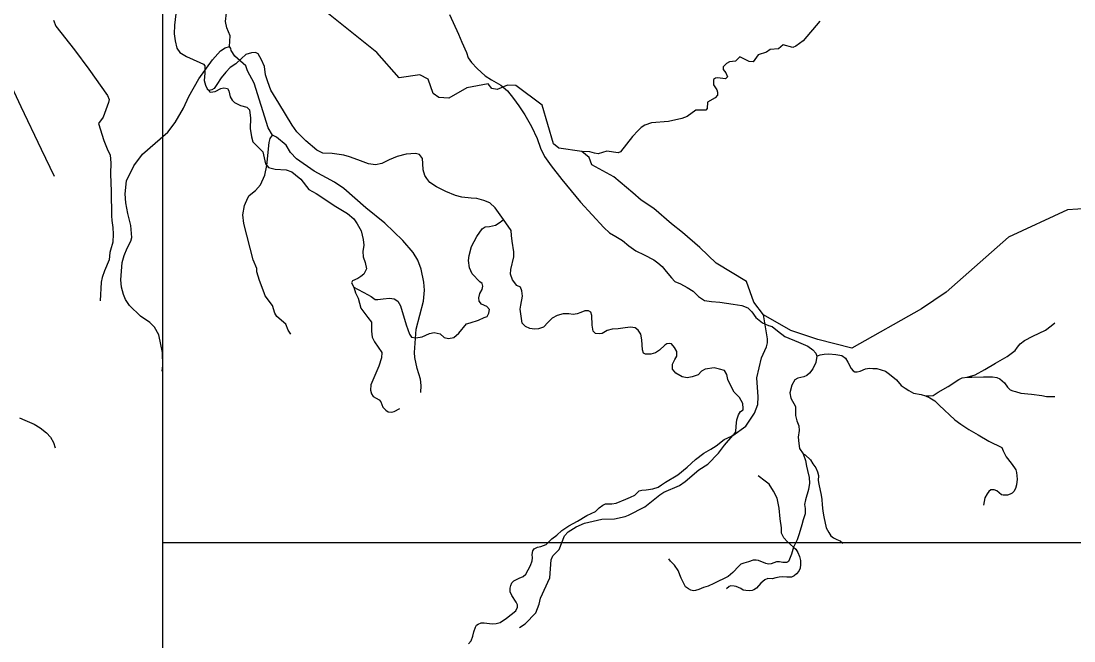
# Model space of a CAD drawing. Extents: x 1159738 to 1321356, y 736314 to 882035.
# Drawn here: x 1260699 to 1270178, y 828411 to 833995 of the extents above; entities that cross this region are included whole.
import ezdxf

# ---------------------------------------------------------------- set-up
doc = ezdxf.new("R2010")
doc.units = 0
for name, color, linetype in [('Exist Hydrographic Misc Water Feature', 7, 'Continuous'), ('Exist Road Non-System Type 51', 7, 'Continuous'), ('Map Preparation Inset Cut Line', 7, 'Continuous')]:
    doc.layers.add(name, color=color, linetype=linetype)

msp = doc.modelspace()

# ---------------------------------------------------------------- linework, layer by layer
at = {"layer": 'Exist Hydrographic Misc Water Feature'}
for points in [[(1262576.3, 833765.1), (1262582.7, 833861), (1262552.4, 833933.8), (1262539.8, 833989.9), (1262549.9, 834070.1), (1262571.2, 834125.5), (1262624.9, 834192.5), (1262669.4, 834295), (1262743.9, 834399.4), (1262761.4, 834454.8), (1262754.6, 834507.5)], [(1270305.6, 832307.7), (1270121.5, 832295), (1269589.5, 832049.6), (1269027.6, 831552), (1268806.5, 831402.2), (1268180.1, 831048.5), (1267872.1, 831126.9), (1267628.5, 831208.2), (1267382.2, 831349.5), (1267295.3, 831463.2), (1267230.9, 831648.1), (1266956.9, 831815.3), (1266810.9, 831956.3), (1266654.1, 832090.8), (1266556.1, 832169.3), (1266396.9, 832305.6), (1266282.1, 832381.3), (1266205.5, 832449), (1266034.5, 832593.6), (1265836.4, 832699.3), (1265813.5, 832765.4), (1265747.4, 832819.3), (1265540.4, 832849.7), (1265491.4, 832890.1), (1265391.5, 833236.7), (1265153.4, 833415.5), (1265078.5, 833417), (1264986.4, 833379.5), (1264936.5, 833387.1), (1264904.5, 833430.3), (1264711.4, 833394.9), (1264550.5, 833299.6), (1264459.4, 833308), (1264409.5, 833341.8), (1264363.4, 833470.7), (1264289.4, 833511.6), (1264104.5, 833482.5), (1263902.4, 833713.1), (1263435.4, 834083.5)], [(1267891.5, 833995), (1267741.1, 833818.3), (1267675.9, 833770.3), (1267647.5, 833758.6), (1267560, 833780.9), (1267519.1, 833745.6), (1267442.8, 833738.1), (1267410.2, 833714.1), (1267335.7, 833692.6), (1267290.1, 833629.5), (1267254.1, 833630.3), (1267169.1, 833672.2), (1267130.2, 833635.2), (1267078, 833628.8), (1267049.6, 833613), (1267020.7, 833581.6), (1267020.2, 833557.8), (1267043.5, 833529.4), (1267058.6, 833493), (1267042, 833473.7), (1266970.3, 833483.3), (1266950.2, 833479.6), (1266934, 833467.6), (1266932.6, 833420), (1266961.7, 833375.1), (1266969.1, 833355.3), (1266968.5, 833327.4), (1266947.9, 833303.2), (1266878.9, 833265.2), (1266877.6, 833206.9), (1266865.1, 833191.6), (1266773, 833193.5), (1266695.6, 833135.9), (1266649.2, 833118.8), (1266528.4, 833090), (1266376, 833079.1), (1266315.4, 833056.5), (1266282.9, 833037.5), (1266254.3, 833010.2), (1266204.9, 832955.3), (1266095.4, 832816.4), (1266075.1, 832808.6), (1265971.6, 832823), (1265894.9, 832800.7), (1265862.9, 832803.9), (1265819.3, 832817), (1265747.4, 832819.3)], [(1261970.3, 830840.1), (1261975.5, 830891.7), (1261972.4, 831008.3), (1261940.3, 831168.9), (1261900, 831237.9), (1261857, 831278.9), (1261774.4, 831337.2), (1261676.7, 831433.6), (1261639.8, 831486.8), (1261621, 831530.7), (1261602.6, 831599.2), (1261596.3, 831663.3), (1261610, 831819.8), (1261627.6, 831883.4), (1261653.3, 831950.2), (1261686.9, 832013.6), (1261697.7, 832045.4), (1261688.3, 832153.9), (1261658.9, 832262.8), (1261643.3, 832359.1), (1261637.2, 832438.9), (1261648.1, 832555.2), (1261713.5, 832691.8), (1261792.1, 832797.7), (1262019.1, 832994.2), (1262085.3, 833080.6), (1262162.5, 833211.3), (1262209.2, 833316.2), (1262299.1, 833473.6), (1262423.3, 833646.7), (1262495.4, 833727.3), (1262536, 833754.4), (1262576.3, 833765.1)], [(1262963.1, 832968.7), (1262924.7, 833034.3), (1262798.6, 833437.3), (1262737.2, 833546.9), (1262722.2, 833591.5), (1262624.3, 833679.6), (1262591.5, 833728.7), (1262588, 833748.4), (1262576.3, 833765.1)], [(1263129.1, 831173.9), (1263104.1, 831210.5), (1263081.5, 831263.4), (1263003.1, 831334.8), (1262983.9, 831363.9), (1262961.5, 831432.4), (1262897.6, 831521.5), (1262886.3, 831546.4), (1262845, 831658.8), (1262822.8, 831735.6), (1262821.7, 831767.6), (1262787.4, 831844.6), (1262705.4, 832172.9), (1262695.2, 832249.4), (1262711.3, 832332.8), (1262741.2, 832404.4), (1262753.6, 832423.9), (1262810.7, 832468.7), (1262856.1, 832519.5), (1262892.2, 832606.6), (1262910.3, 832694), (1262933.5, 832902), (1262942.3, 832937.9), (1262963.1, 832968.7)], [(1264299.2, 830649), (1264300.7, 830712.9), (1264294, 830768.9), (1264264.4, 830865.5), (1264244.9, 830966), (1264241.9, 831010.4), (1264257, 831218.5), (1264321.3, 831472.5), (1264331.9, 831572.4), (1264325.6, 831644.7), (1264302.3, 831761.7), (1264272.4, 831841.9), (1264230, 831911.7), (1264136.6, 832017.8), (1263974.3, 832175.3), (1263803.7, 832314.1), (1263603.7, 832487.2), (1263521.1, 832543), (1263337.4, 832643.6), (1263180, 832753.4), (1263125.3, 832811.1), (1263084.8, 832875.9), (1262998.6, 832948.3), (1262963.1, 832968.7)], [(1265187.8, 828531.9), (1265236.7, 828564.5), (1265333.1, 828666), (1265363.1, 828741.7), (1265376.4, 828797.2), (1265458.9, 828979.4), (1265470.9, 829143.3), (1265487.9, 829176.6), (1265543.3, 829235.4), (1265590.4, 829358.4), (1265623.2, 829393.8), (1265696.4, 829440), (1265773.2, 829472.1), (1265928.2, 829508.4), (1266040.4, 829511), (1266136.9, 829532.9), (1266169.2, 829544.6), (1266315.2, 829618.8), (1266450, 829727.7), (1266486.5, 829750.8), (1266626.1, 829812.8), (1266679, 829847.8), (1266801.6, 829951.3), (1266883, 830004.6), (1266979.5, 830102.8), (1267033.2, 830175.6), (1267107.5, 830261.9), (1267223.6, 830346.6), (1267302.6, 830463.1), (1267332.5, 830542.1), (1267336.2, 830610.2), (1267324.3, 830782.8), (1267366.8, 830961.6), (1267409.2, 831060.9), (1267418.1, 831096.9), (1267418.9, 831132.9), (1267382.2, 831349.5)]]:
    msp.add_lwpolyline(points, dxfattribs=at)
at = {"layer": 'Exist Road Non-System Type 51'}
for points in [[(1262083.3, 834412.5), (1262108.3, 834377.9), (1262121.7, 834322.2), (1262119.8, 834245.3), (1262110.2, 834174.3), (1262092.9, 834060.9), (1262079.5, 833958.3), (1262077.6, 833879.6), (1262085.3, 833818.1), (1262102.6, 833750.9), (1262129.4, 833712.5), (1262189, 833676), (1262308, 833622.2), (1262340.6, 833606.8), (1262352.1, 833591.5), (1262352.1, 833526.1), (1262348.3, 833458.9), (1262359.8, 833416.6), (1262375.1, 833384), (1262392.5, 833370.5)], [(1264557.3, 834055.6), (1264638, 833877.8), (1264667.8, 833806), (1264709.4, 833711.1), (1264725.8, 833664.7), (1264755.7, 833622.9), (1264805, 833566.6)], [(1260990.6, 834002), (1261013, 833948.6), (1261181.3, 833735.4)], [(1261181.3, 833735.4), (1261308.2, 833560.6), (1261477, 833325.9), (1261492, 833288.5), (1261486, 833261.6), (1261438.2, 833130), (1261394.9, 833073.2), (1261445.6, 832919.7), (1261475.5, 832844.9), (1261502.4, 832788.1), (1261508.3, 832719.4), (1261505.4, 832617.7), (1261511.3, 832459.3), (1261514.3, 832241), (1261517.2, 832197.5), (1261526.2, 832134.7), (1261529.2, 832074.9), (1261526.2, 832003.1), (1261505.3, 831931.4), (1261499.3, 831910.5), (1261493.3, 831844.7), (1261451.5, 831746), (1261430.6, 831686.2), (1261421.6, 831644.4), (1261412.6, 831474)], [(1265041, 832209), (1264966.1, 832312.7), (1264918.1, 832356.9), (1264864.4, 832378), (1264803, 832397.2), (1264751.1, 832401.1), (1264666.7, 832408.8), (1264611, 832424.1), (1264522.7, 832458.7), (1264440.2, 832502.9), (1264378, 832542.2), (1264351.1, 832576.8), (1264333.8, 832603.7), (1264318.5, 832653.7), (1264316.5, 832713.2), (1264312.7, 832757.4), (1264285.8, 832793.9), (1264249.4, 832803.5), (1264164.9, 832797.7), (1264084.3, 832776.6), (1264013.3, 832743.9), (1263948, 832711.3), (1263890.4, 832699.8), (1263827.1, 832709.4), (1263731.1, 832743.9), (1263656.2, 832770.8), (1263604.4, 832786.2), (1263500.7, 832801.6), (1263416.3, 832805.4), (1263360.6, 832832.3), (1263262.7, 832914.9), (1263181.2, 832998.5), (1263139, 833058), (1263020, 833255.9), (1262949, 833373.1), (1262920.2, 833448), (1262899, 833509.5), (1262889.4, 833586.3), (1262864.5, 833645.8), (1262834, 833699), (1262810.9, 833712.5), (1262774.4, 833710.5), (1262722.6, 833693.2), (1262682.3, 833656.7), (1262632.4, 833610.6), (1262582.5, 833578), (1262542.2, 833533.8), (1262500, 833483.9), (1262461.6, 833422.4), (1262450, 833405.1), (1262436.6, 833387.8), (1262415.5, 833376.3), (1262392.5, 833370.5)], [(1264805, 833566.6), (1264876, 833503.2), (1264935.5, 833466.7), (1265019.9, 833418.7), (1265077.5, 833366.9), (1265133.2, 833297.7), (1265181.2, 833232.4), (1265234.9, 833149.8), (1265294.4, 833046.1), (1265344.3, 832938.5), (1265374.7, 832849.6), (1265413.1, 832774.7), (1265470.7, 832690.2), (1265566.7, 832567.3), (1265735.6, 832363.6), (1265946.7, 832135.1), (1265995.7, 832086.5), (1266053.2, 832055.7), (1266114.7, 832017.3), (1266172.3, 831969.3), (1266233.7, 831925.1), (1266308.5, 831890.5), (1266394.9, 831844.4), (1266433.3, 831817.6), (1266469.8, 831783), (1266506.3, 831738.8), (1266556.2, 831681.2), (1266585, 831648.5), (1266634.9, 831627.4), (1266696.3, 831596.6), (1266749.6, 831562.7), (1266799.5, 831514.7), (1266851.3, 831478.2), (1266914.7, 831468.6), (1266991.4, 831462.8), (1267051, 831455.1), (1267110.5, 831443.6), (1267189.2, 831434), (1267241, 831411), (1267279.4, 831376.4), (1267313.9, 831324.5), (1267373.4, 831276.5), (1267427.2, 831253.4), (1267461, 831242.7), (1267509, 831206.2), (1267576.2, 831154.4), (1267699, 831102.5), (1267781.6, 831067.9), (1267827.7, 831033.4), (1267854.5, 831004.5), (1267862.2, 830975.7), (1267854.5, 830918.1), (1267827.7, 830862.4), (1267798.9, 830822.1), (1267773.9, 830802.9), (1267747, 830791.3), (1267693.3, 830777.9), (1267664.5, 830762.5), (1267639.5, 830714.5), (1267620.3, 830645.3), (1267629.9, 830599.2), (1267670.3, 830524.3), (1267670.3, 830443.6), (1267683.6, 830392.6), (1267702.8, 830348.4), (1267704.7, 830308.1), (1267695.1, 830246.6), (1267700.9, 830189), (1267708.6, 830144.8), (1267739.3, 830096.8), (1267760.4, 830037.2), (1267770, 829985.4)], [(1260592.9, 833452.2), (1260695.9, 833226.5), (1260879, 832842.2), (1260995.7, 832597.4)], [(1262392.5, 833370.5), (1262393.4, 833360.4), (1262405, 833354.7), (1262445.3, 833362.3), (1262499, 833389.2), (1262525.9, 833393.1), (1262558.5, 833387.3), (1262570, 833366.2), (1262581.6, 833312.4), (1262598.8, 833281.7), (1262619.9, 833262.5), (1262675.6, 833235.6), (1262731.3, 833218.3), (1262754.3, 833195.2), (1262765.8, 833120.3), (1262762, 833028.1), (1262773.5, 832953.2), (1262785, 832907.1), (1262838.8, 832853.3), (1262875.2, 832818.7), (1262888.7, 832763), (1262900.2, 832709.2), (1262925.2, 832676.6), (1262986.6, 832661.2), (1263086.4, 832655.4), (1263136.3, 832638.2), (1263168.9, 832611.3), (1263216.9, 832570.9), (1263291.1, 832477.8), (1263356.3, 832443.2), (1263532.9, 832326), (1263636.6, 832262.7), (1263694.2, 832212.7), (1263724.9, 832168.5), (1263761.3, 832105.1), (1263780.5, 832026.4), (1263786.1, 831975.5), (1263774.6, 831919.8), (1263778.5, 831871.8), (1263795.7, 831821.8), (1263809.2, 831762.3), (1263784.2, 831716.2), (1263757.4, 831695), (1263732.4, 831675.8), (1263684.4, 831656.6), (1263674.8, 831637.4), (1263694, 831597.1), (1263711.3, 831547.1), (1263734.3, 831499.1), (1263759.3, 831408.8), (1263820.7, 831324.3), (1263855.1, 831283.5), (1263853.2, 831200.9), (1263858.9, 831149), (1263882, 831104.8), (1263947.2, 831010.7), (1263945.3, 830962.7), (1263920.4, 830885.8), (1263849.3, 830718.7), (1263845.5, 830670.7), (1263855.1, 830638), (1263870.5, 830613.1), (1263924.2, 830582.3), (1263939.4, 830564.3), (1263956.7, 830516.3), (1263981.6, 830491.3), (1264004.7, 830474), (1264037.3, 830472.1), (1264058.4, 830477.8), (1264108.3, 830504.7)], [(1263694, 831597.1), (1263728.2, 831580.4), (1263783.9, 831549.7), (1263851, 831515.1), (1263887.5, 831488.2), (1263912.5, 831488.2), (1263960.5, 831494), (1264016.1, 831497.8), (1264058.4, 831492), (1264091, 831470.9), (1264114, 831428.7), (1264165.9, 831257.7), (1264196.6, 831175.1), (1264213.8, 831146.3), (1264252.2, 831140.5), (1264309.8, 831152), (1264375.1, 831180.9), (1264419.2, 831188.5), (1264473, 831177), (1264509.4, 831144.4), (1264545.9, 831136.7), (1264593.9, 831144.4), (1264640, 831184.7), (1264709.1, 831267.3), (1264743.6, 831276.9), (1264818.5, 831301.9), (1264868.4, 831324.9), (1264895.3, 831332.6), (1264910.6, 831363.3), (1264916.4, 831396), (1264891.4, 831422.9), (1264845.4, 831445.9), (1264824.2, 831470.9), (1264820.4, 831503.6), (1264830, 831540.1), (1264849.2, 831576.6), (1264856.9, 831607.3), (1264851.1, 831630.4), (1264830, 831647.6), (1264760.9, 831718.7), (1264735.9, 831772.5), (1264726.3, 831837.8), (1264734, 831882), (1264753.2, 831964.6), (1264801.2, 832054.9), (1264850.8, 832124.8), (1264877.7, 832142.1), (1264916.1, 832145.9), (1264969.8, 832157.5), (1265012, 832184.4), (1265041, 832209)], [(1267168, 830603.3), (1267120, 830653.2), (1267089.3, 830710.8), (1267062.4, 830766.5), (1267052.8, 830812.6), (1267031.7, 830847.2), (1266987.6, 830860.7), (1266937.7, 830870.3), (1266857.1, 830860.7), (1266824.4, 830841.4), (1266793.7, 830808.8), (1266741.9, 830789.6), (1266695.8, 830781.9), (1266651.7, 830789.6), (1266594.1, 830822.2), (1266565.3, 830858.7), (1266563.4, 830904.8), (1266584.5, 830947.1), (1266603.7, 830975.9), (1266601.8, 831020.1), (1266580.6, 831054.7), (1266555.7, 831087.3), (1266538.4, 831091.2), (1266513.5, 831087.3), (1266496.2, 831075.8), (1266448.2, 831031.6), (1266411.7, 831006.6), (1266367.6, 830993.2), (1266321.5, 830993.2), (1266302.3, 831004.7), (1266294.6, 831033.5), (1266287, 831123.8), (1266279.3, 831173.8), (1266256.2, 831212.2), (1266229.4, 831233.3), (1266185.2, 831239.1), (1266137.2, 831233.3), (1266073.9, 831223.7), (1266020.1, 831219.9), (1265976, 831206.4), (1265929.5, 831182.2), (1265902.6, 831178.3), (1265871.9, 831182.2), (1265848.9, 831203.3), (1265841.2, 831255.2), (1265837.4, 831341.6), (1265827.8, 831372.3), (1265806.7, 831383.9), (1265774, 831383.9), (1265739.5, 831370.4), (1265704.9, 831357), (1265668.5, 831353.1), (1265632, 831358.9), (1265578.2, 831358.9), (1265524.5, 831343.5), (1265480.4, 831318.6), (1265445.8, 831284), (1265403.6, 831237.9), (1265357.5, 831222.5), (1265323, 831218.7), (1265278.8, 831224.4), (1265240.4, 831243.6), (1265211.6, 831274.4), (1265200.1, 831337.8), (1265192.4, 831401.2), (1265198.2, 831435.7), (1265213.5, 831518.3), (1265207.8, 831566.3), (1265194.3, 831597.1), (1265163.6, 831614.4), (1265123.3, 831664.3), (1265104.1, 831714.3), (1265109.9, 831756.5), (1265134.8, 831871.8), (1265136.8, 831917.9), (1265121.4, 832013.9), (1265113.9, 832064.9), (1265110.1, 832107.2), (1265041, 832209)], [(1269218.1, 830786.9), (1269287.6, 830809.1), (1269376.2, 830855.8), (1269473.2, 830912.1), (1269576.2, 830973.3), (1269625.1, 831008.5), (1269649, 831028.9), (1269670.6, 831057.7), (1269695.7, 831087.6), (1269732.9, 831117.6), (1269808.3, 831155.9), (1269923.3, 831211), (1269972.4, 831249.4), (1270007.1, 831278.1)], [(1267862.2, 830975.7), (1267893.6, 830987.9), (1267928.3, 830995.1), (1267972.6, 830998.7), (1268034.9, 830992.7), (1268088.8, 830983.1), (1268122.3, 830959.1), (1268143.9, 830923.2), (1268173.8, 830865.7), (1268191.8, 830845.3), (1268206.1, 830835.7), (1268227.7, 830834.5), (1268254, 830840.5), (1268300.7, 830863.3), (1268336.6, 830868.1), (1268367.8, 830865.7), (1268404.9, 830864.5), (1268442, 830853.7), (1268482.7, 830840.5), (1268518.7, 830813), (1268579.7, 830762.6), (1268623.5, 830713.8), (1268659.4, 830688.6), (1268691.8, 830668.3), (1268734.9, 830643.1), (1268803.1, 830629.9), (1268842.6, 830620.3), (1268880.9, 830601.2), (1268925.2, 830574.8), (1268964.8, 830536.5), (1269105.5, 830403), (1269159.4, 830363.5), (1269231.2, 830315.6), (1269317.4, 830267.6), (1269412, 830211.3), (1269528.2, 830155), (1269540.2, 830125), (1269568.9, 830071.1), (1269612, 830012.4), (1269644.3, 829970.5), (1269653.9, 829953.7), (1269662.3, 829929.7), (1269665.9, 829868.6), (1269662.1, 829818.8), (1269652.5, 829785.3), (1269635.8, 829756.5), (1269621.4, 829743.3), (1269603.4, 829732.5), (1269580.7, 829724.1), (1269560.3, 829723), (1269542.4, 829723), (1269525.6, 829727.7), (1269483.7, 829764.9), (1269460.9, 829772.1), (1269431, 829772.1), (1269411.8, 829758.9), (1269397.5, 829737.3), (1269375.9, 829701.4), (1269369.9, 829666.6), (1269362.7, 829635.5)], [(1268842.6, 830620.3), (1268875.7, 830620.4), (1268910.4, 830622.8), (1268957.1, 830651.5), (1269045.7, 830704.2), (1269142.7, 830767.8), (1269172.6, 830780.9), (1269218.1, 830786.9), (1269257.7, 830786.9), (1269364.2, 830789.3), (1269445.7, 830790.5), (1269485.2, 830785.7), (1269511.5, 830772.5), (1269554.6, 830735.4), (1269581, 830698.3), (1269604.4, 830674.6), (1269627.2, 830663.8), (1269651.1, 830657.8), (1269700.2, 830644.6), (1269797.2, 830635), (1269889.4, 830623), (1269932.5, 830613.4), (1269972, 830614.6), (1270005.5, 830614.6)], [(1264728.6, 828385.9), (1264751.4, 828412.8), (1264767.6, 828453.2), (1264774.3, 828492.3), (1264789.1, 828536.7), (1264799.9, 828554.2), (1264813.3, 828563.6), (1264841.6, 828574.4), (1264868.5, 828574.4), (1264939.8, 828566.3), (1264977.4, 828567.7), (1265011.1, 828578.4), (1265070.3, 828616.1), (1265153.7, 828683.4), (1265169.8, 828715.7), (1265169.8, 828735.9), (1265157.7, 828761.5), (1265117.3, 828819.4), (1265103.9, 828854.4), (1265103.9, 828886.7), (1265109, 828909.9), (1265118.4, 828935.4), (1265135.9, 828952.9), (1265183, 828975.8), (1265220.7, 828992), (1265242.2, 829013.5), (1265286.6, 829090.2), (1265300, 829133.3), (1265302.7, 829160.2), (1265301.4, 829188.5), (1265305.4, 829223.5), (1265317.5, 829242.4), (1265348.5, 829255.8), (1265378.1, 829262.6), (1265426.5, 829278.7), (1265478.9, 829332.6), (1265523.2, 829363.1), (1265568.9, 829406.2), (1265629.4, 829447.9), (1265707.4, 829491), (1265792.2, 829540.8), (1265870.2, 829577.2), (1265904.6, 829610.1), (1265935.6, 829634.3), (1265961.1, 829646.5), (1265984, 829646.5), (1266019, 829645.1), (1266058, 829653.2), (1266142.7, 829689.5), (1266187.1, 829707), (1266226.1, 829725.9), (1266246.3, 829744.7), (1266265.2, 829762.2), (1266289.4, 829770.3), (1266328.4, 829773), (1266387.6, 829781.1), (1266436, 829795.9), (1266465.6, 829816.1), (1266501.9, 829841.6), (1266611.6, 829908.4), (1266695, 829977.1), (1266771.7, 830045.7), (1266845.7, 830102.3), (1266910.2, 830138.6), (1266957.3, 830169.6), (1267028.6, 830226.1), (1267096.7, 830256.5), (1267119.6, 830275.3), (1267133.1, 830294.2), (1267138.4, 830346.7), (1267143.8, 830404.5), (1267157.3, 830449), (1267177.4, 830477.2), (1267200.3, 830492), (1267201.7, 830504.2), (1267197.6, 830549.9), (1267168, 830603.3)], [(1260685.3, 830421.2), (1260732, 830400.8), (1260815.8, 830364.9), (1260870.9, 830331.3), (1260928, 830286.4), (1260963.9, 830245.7), (1260990.2, 830198.9), (1261005.8, 830151)], [(1267739.3, 830096.8), (1267757.5, 830087.2), (1267805.4, 830042.9), (1267826.9, 830008.1), (1267853.3, 829969.8), (1267868.8, 829933.8), (1267877.2, 829900.3), (1267874.8, 829855.9), (1267882, 829823.6), (1267903.6, 829724.1), (1267909.6, 829684.6), (1267910.8, 829636.7), (1267916.7, 829580.3), (1267925.1, 829530), (1267949, 829431.4), (1267971.7, 829388.3), (1267990.9, 829359.5), (1268014.8, 829339.1), (1268044.8, 829324.8), (1268072.3, 829312.8), (1268096.3, 829291.2)], [(1267770, 829985.4), (1267780.1, 829946.5), (1267793.3, 829884.8), (1267798.1, 829832.1), (1267787.3, 829777), (1267762.2, 829683.5), (1267752.6, 829640.4), (1267758.6, 829603.2), (1267757.4, 829556.5), (1267739.4, 829502.6), (1267727.5, 829457.6), (1267704.8, 829374.9), (1267686.8, 829322.2), (1267654.5, 829257.5)], [(1267654.5, 829257.5), (1267599.7, 829305.5), (1267566.1, 829341.5), (1267553, 829363.1), (1267545.8, 829382.2), (1267544.6, 829431.4), (1267532.6, 829511.7), (1267525.4, 829608.7), (1267507.5, 829696.2), (1267474, 829761.3), (1267434.5, 829822.4), (1267399.7, 829851.2), (1267333.9, 829897.9)], [(1267654.5, 829257.5), (1267635.6, 829193.3), (1267616.4, 829146.5), (1267609.2, 829127.4), (1267600.8, 829120.2), (1267590.1, 829119), (1267556.5, 829119), (1267526.6, 829123.8), (1267500.3, 829122.6), (1267476.3, 829114.2), (1267453.6, 829105.8), (1267429.6, 829102.2), (1267403.3, 829108.2), (1267338.6, 829134.5), (1267318.2, 829139.3), (1267290.7, 829138.1), (1267247.6, 829125), (1267206.9, 829111.8), (1267180.5, 829102.2), (1267161.4, 829085.4), (1267108.7, 829026.7), (1267064.4, 828993.2), (1266936.3, 828929.6), (1266885.3, 828903.5), (1266844.6, 828891.6), (1266801.5, 828874.8), (1266771.6, 828865.2), (1266753.6, 828862.8), (1266728.5, 828867.6), (1266706.9, 828879.6), (1266681.8, 828898.8), (1266666.2, 828928.7), (1266643.4, 828977.8), (1266614.7, 829047.3), (1266582.4, 829092.9), (1266546.4, 829128.8), (1266530.9, 829150.4)], [(1267654.5, 829257.5), (1267674.9, 829236.7), (1267692.9, 829207.9), (1267708.4, 829173.1), (1267715.6, 829134.8), (1267716.8, 829098.8), (1267712, 829066.5), (1267700.1, 829040.1), (1267680.9, 829015), (1267658.1, 828998.2), (1267635.4, 828986.2), (1267594.7, 828985), (1267551.6, 828988.6), (1267525.2, 828986.2), (1267492.9, 828980.2), (1267460.6, 828971.8), (1267423.4, 828973), (1267395.9, 828962.2), (1267360, 828932.3), (1267320.5, 828886.8), (1267296.5, 828872.4), (1267281, 828865.2), (1267259.4, 828864), (1267223.5, 828866.4), (1267200.7, 828867.6), (1267178, 828883.2), (1267138.5, 828901.1), (1267119.3, 828903.5), (1267089.4, 828907.1), (1267075, 828901.1), (1267049.8, 828879.6)]]:
    msp.add_lwpolyline(points, dxfattribs=at)
at = {"layer": 'Map Preparation Inset Cut Line'}
for points in [[(1297494.8, 829295.5), (1261974.5, 829295.5), (1261974.5, 834521.3), (1260745.5, 834521.3), (1260745.5, 855330), (1285467.7, 855330), (1297494.8, 843303)], [(1228470.6, 811005.5), (1261974.5, 811005.5), (1261974.5, 834521.3), (1228470.6, 834521.3)]]:
    msp.add_lwpolyline(points, close=True, dxfattribs=at)

doc.saveas('drawing.dxf')
